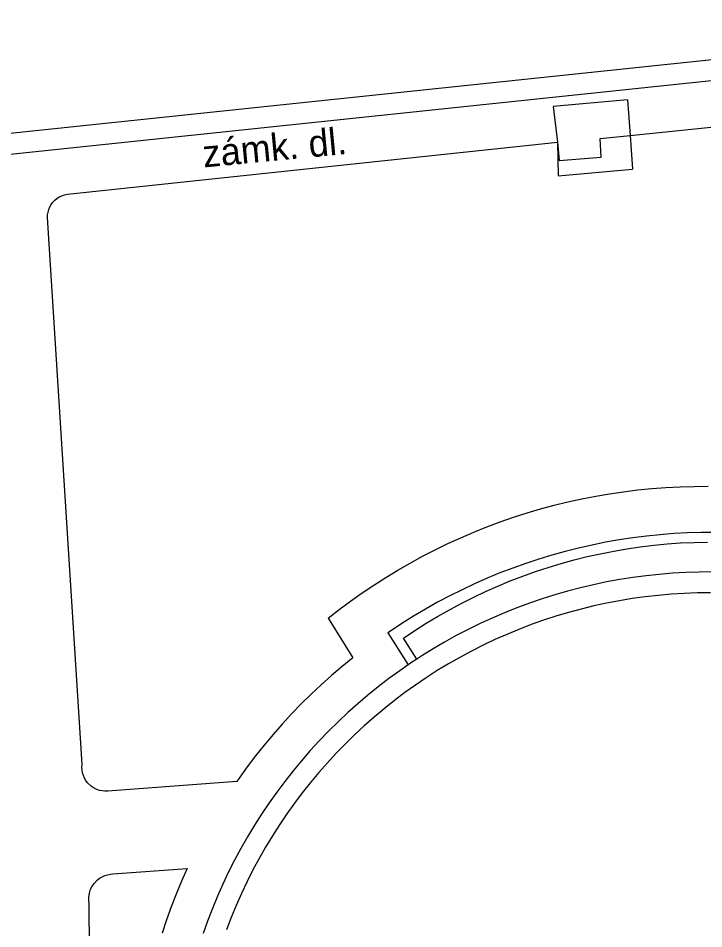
# Model space of a CAD drawing. Extents: x -539515 to -538098, y -1182060 to -1180157.
# Drawn here: x -539326.9 to -539310.4, y -1181191.92 to -1181170.02 of the extents above; entities that cross this region are included whole.
import ezdxf

# ---------------------------------------------------------------- set-up
doc = ezdxf.new("R2010")
doc.units = 0
for name, color, linetype in [('Vrstva 1', 7, 'Continuous'), ('Vrstva 13', 7, 'Continuous'), ('Vrstva 40', 7, 'Continuous')]:
    doc.layers.add(name, color=color, linetype=linetype)

msp = doc.modelspace()

# ---------------------------------------------------------------- linework, layer by layer
at = {"layer": 'Vrstva 1'}
for p, q in [((-539331.77, -1181173.271), (-539300.782, -1181170.015)), ((-539311.786, -1181183.428), (-539312.104, -1181183.47)), ((-539311.467, -1181183.394), (-539311.786, -1181183.428)), ((-539311.147, -1181183.368), (-539311.467, -1181183.394)), ((-539310.826, -1181183.349), (-539311.147, -1181183.368)), ((-539310.505, -1181183.339), (-539310.826, -1181183.349)), ((-539310.184, -1181183.337), (-539310.505, -1181183.339)), ((-539313.051, -1181183.643), (-539313.364, -1181183.716)), ((-539312.737, -1181183.577), (-539313.051, -1181183.643)), ((-539312.421, -1181183.519), (-539312.737, -1181183.577)), ((-539312.104, -1181183.47), (-539312.421, -1181183.519)), ((-539313.674, -1181183.797), (-539313.983, -1181183.886)), ((-539313.364, -1181183.716), (-539313.674, -1181183.797)), ((-539311.18, -1181183.871), (-539311.493, -1181183.899)), ((-539310.866, -1181183.852), (-539311.18, -1181183.871)), ((-539310.551, -1181183.84), (-539310.866, -1181183.852)), ((-539310.236, -1181183.837), (-539310.551, -1181183.84)), ((-539314.593, -1181184.087), (-539314.894, -1181184.199)), ((-539314.289, -1181183.983), (-539314.593, -1181184.087)), ((-539313.983, -1181183.886), (-539314.289, -1181183.983)), ((-539312.737, -1181184.087), (-539313.045, -1181184.154)), ((-539312.428, -1181184.028), (-539312.737, -1181184.087)), ((-539312.118, -1181183.977), (-539312.428, -1181184.028)), ((-539311.806, -1181183.934), (-539312.118, -1181183.977)), ((-539311.493, -1181183.899), (-539311.806, -1181183.934)), ((-539315.192, -1181184.318), (-539315.487, -1181184.445)), ((-539314.894, -1181184.199), (-539315.192, -1181184.318)), ((-539313.655, -1181184.311), (-539313.956, -1181184.401)), ((-539313.351, -1181184.229), (-539313.655, -1181184.311)), ((-539313.045, -1181184.154), (-539313.351, -1181184.229)), ((-539315.487, -1181184.445), (-539315.779, -1181184.578)), ((-539314.255, -1181184.499), (-539314.552, -1181184.604)), ((-539313.956, -1181184.401), (-539314.255, -1181184.499)), ((-539316.067, -1181184.72), (-539316.352, -1181184.868)), ((-539315.779, -1181184.578), (-539316.067, -1181184.72)), ((-539314.846, -1181184.717), (-539315.137, -1181184.837)), ((-539314.552, -1181184.604), (-539314.846, -1181184.717)), ((-539316.352, -1181184.868), (-539316.633, -1181185.023)), ((-539315.424, -1181184.965), (-539315.709, -1181185.1)), ((-539315.137, -1181184.837), (-539315.424, -1181184.965)), ((-539316.91, -1181185.185), (-539317.183, -1181185.354)), ((-539316.633, -1181185.023), (-539316.91, -1181185.185)), ((-539315.709, -1181185.1), (-539315.99, -1181185.242)), ((-539317.183, -1181185.354), (-539317.302, -1181185.432)), ((-539316.267, -1181185.391), (-539316.54, -1181185.547)), ((-539315.99, -1181185.242), (-539316.267, -1181185.391)), ((-539317.51, -1181185.57), (-539317.715, -1181185.713)), ((-539317.451, -1181185.53), (-539317.51, -1181185.57)), ((-539317.302, -1181185.432), (-539317.451, -1181185.53)), ((-539316.54, -1181185.547), (-539316.809, -1181185.71)), ((-539317.715, -1181185.713), (-539317.975, -1181185.902)), ((-539316.809, -1181185.71), (-539317.074, -1181185.88)), ((-539317.975, -1181185.902), (-539318.23, -1181186.097)), ((-539317.335, -1181186.056), (-539317.591, -1181186.24)), ((-539317.074, -1181185.88), (-539317.335, -1181186.056)), ((-539318.23, -1181186.097), (-539318.479, -1181186.299)), ((-539317.591, -1181186.24), (-539317.842, -1181186.429)), ((-539318.724, -1181186.507), (-539318.963, -1181186.721)), ((-539318.479, -1181186.299), (-539318.724, -1181186.507)), ((-539317.842, -1181186.429), (-539318.089, -1181186.625)), ((-539318.963, -1181186.721), (-539319.197, -1181186.94)), ((-539318.089, -1181186.625), (-539318.33, -1181186.827)), ((-539319.197, -1181186.94), (-539319.426, -1181187.166)), ((-539318.33, -1181186.827), (-539318.566, -1181187.035)), ((-539319.426, -1181187.166), (-539319.649, -1181187.397)), ((-539318.566, -1181187.035), (-539318.797, -1181187.249)), ((-539318.797, -1181187.249), (-539319.022, -1181187.469)), ((-539319.649, -1181187.397), (-539319.866, -1181187.634)), ((-539319.022, -1181187.469), (-539319.242, -1181187.694)), ((-539319.866, -1181187.634), (-539320.077, -1181187.876)), ((-539319.242, -1181187.694), (-539319.455, -1181187.925)), ((-539320.077, -1181187.876), (-539320.281, -1181188.123)), ((-539319.455, -1181187.925), (-539319.663, -1181188.162)), ((-539320.281, -1181188.123), (-539320.48, -1181188.375)), ((-539319.663, -1181188.162), (-539319.865, -1181188.403)), ((-539320.48, -1181188.375), (-539320.672, -1181188.632)), ((-539319.865, -1181188.403), (-539320.061, -1181188.65)), ((-539320.672, -1181188.632), (-539320.858, -1181188.894)), ((-539320.061, -1181188.65), (-539320.25, -1181188.901)), ((-539320.858, -1181188.894), (-539321.037, -1181189.16)), ((-539320.25, -1181188.901), (-539320.433, -1181189.158)), ((-539321.037, -1181189.16), (-539321.21, -1181189.431)), ((-539320.433, -1181189.158), (-539320.609, -1181189.418)), ((-539321.21, -1181189.431), (-539321.376, -1181189.706)), ((-539320.609, -1181189.418), (-539320.778, -1181189.684)), ((-539321.376, -1181189.706), (-539321.535, -1181189.985)), ((-539320.778, -1181189.684), (-539320.941, -1181189.953)), ((-539321.535, -1181189.985), (-539321.687, -1181190.268)), ((-539320.941, -1181189.953), (-539321.097, -1181190.227)), ((-539321.097, -1181190.227), (-539321.246, -1181190.504)), ((-539321.687, -1181190.268), (-539321.831, -1181190.554)), ((-539321.831, -1181190.554), (-539321.969, -1181190.844)), ((-539321.246, -1181190.504), (-539321.388, -1181190.785)), ((-539321.969, -1181190.844), (-539322.099, -1181191.138)), ((-539321.388, -1181190.785), (-539321.522, -1181191.069)), ((-539321.522, -1181191.069), (-539321.649, -1181191.357)), ((-539322.099, -1181191.138), (-539322.222, -1181191.434)), ((-539322.222, -1181191.434), (-539322.338, -1181191.734)), ((-539321.649, -1181191.357), (-539321.769, -1181191.648)), ((-539322.338, -1181191.734), (-539322.446, -1181192.036)), ((-539321.769, -1181191.648), (-539321.882, -1181191.942))]:
    msp.add_line(p, q, dxfattribs=at)
msp.add_lwpolyline([(-539332.21, -1181173.82), (-539303.652, -1181170.82)], dxfattribs=at)
at = {"layer": 'Vrstva 13'}
for p, q in [((-539312.23, -1181171.98), (-539314.02, -1181172.14)), ((-539312.23, -1181171.98), (-539312.168, -1181172.836)), ((-539312.87, -1181173.36), (-539312.89, -1181172.91)), ((-539312.168, -1181172.836), (-539312.11, -1181173.65)), ((-539325.71, -1181174.25), (-539313.92, -1181173)), ((-539313.88, -1181173.44), (-539312.87, -1181173.36)), ((-539313.9, -1181173.81), (-539312.11, -1181173.65)), ((-539325.36, -1181187.97), (-539326.19, -1181174.81)), ((-539319.44, -1181184.45), (-539318.844, -1181185.399)), ((-539318, -1181184.8), (-539317.51, -1181185.57)), ((-539317.302, -1181185.432), (-539317.623, -1181184.926)), ((-539321.635, -1181188.38), (-539324.74, -1181188.61)), ((-539324.62, -1181190.6), (-539322.827, -1181190.472)), ((-539325.16, -1181193.67), (-539325.19, -1181191.31))]:
    msp.add_line(p, q, dxfattribs=at)
for points in [[(-539312.168, -1181172.836), (-539303.54, -1181171.95)], [(-539314.02, -1181172.14), (-539313.92, -1181173), (-539313.9, -1181173.81)], [(-539312.89, -1181172.91), (-539312.168, -1181172.836)], [(-539313.92, -1181173), (-539313.88, -1181173.44)], [(-539326.19, -1181174.81), (-539326.187, -1181174.744), (-539326.177, -1181174.678), (-539326.158, -1181174.614), (-539326.133, -1181174.553), (-539326.099, -1181174.495), (-539326.06, -1181174.442), (-539326.01, -1181174.39), (-539325.962, -1181174.351), (-539325.906, -1181174.315), (-539325.847, -1181174.286), (-539325.784, -1181174.265), (-539325.71, -1181174.25)], [(-539319.44, -1181184.45), (-539319.172, -1181184.24), (-539318.898, -1181184.037), (-539318.62, -1181183.841), (-539318.338, -1181183.65), (-539318.051, -1181183.467), (-539317.759, -1181183.29), (-539317.464, -1181183.121), (-539317.165, -1181182.958), (-539316.862, -1181182.802), (-539316.556, -1181182.653), (-539316.246, -1181182.512), (-539315.933, -1181182.378), (-539315.617, -1181182.252), (-539315.298, -1181182.132), (-539314.976, -1181182.021), (-539314.651, -1181181.917), (-539314.325, -1181181.82), (-539313.996, -1181181.732), (-539313.665, -1181181.651), (-539313.333, -1181181.578), (-539312.998, -1181181.512), (-539312.663, -1181181.455), (-539312.326, -1181181.405), (-539311.988, -1181181.364), (-539311.649, -1181181.33), (-539311.309, -1181181.304), (-539310.969, -1181181.287), (-539310.629, -1181181.277), (-539310.288, -1181181.275)], [(-539310.121, -1181182.386), (-539310.453, -1181182.388), (-539310.785, -1181182.397), (-539311.116, -1181182.415), (-539311.447, -1181182.441), (-539311.776, -1181182.474), (-539312.106, -1181182.516), (-539312.434, -1181182.566), (-539312.76, -1181182.623), (-539313.085, -1181182.688), (-539313.409, -1181182.761), (-539313.731, -1181182.842), (-539314.05, -1181182.931), (-539314.368, -1181183.027), (-539314.683, -1181183.131), (-539314.995, -1181183.242)], [(-539317.623, -1181184.926), (-539317.353, -1181184.746), (-539317.079, -1181184.572), (-539316.801, -1181184.405), (-539316.519, -1181184.246), (-539316.233, -1181184.093), (-539315.943, -1181183.947), (-539315.65, -1181183.808), (-539315.353, -1181183.677), (-539315.054, -1181183.553), (-539314.751, -1181183.437), (-539314.446, -1181183.328), (-539314.138, -1181183.226), (-539313.827, -1181183.133), (-539313.514, -1181183.046), (-539313.2, -1181182.968), (-539312.883, -1181182.897), (-539312.565, -1181182.835), (-539312.245, -1181182.78), (-539311.924, -1181182.733), (-539311.602, -1181182.694), (-539311.28, -1181182.663), (-539310.956, -1181182.639), (-539310.632, -1181182.624), (-539310.308, -1181182.617)], [(-539314.995, -1181183.242), (-539315.305, -1181183.361), (-539315.611, -1181183.488), (-539315.915, -1181183.622), (-539316.215, -1181183.763), (-539316.512, -1181183.911), (-539316.805, -1181184.066), (-539317.094, -1181184.229), (-539317.379, -1181184.398), (-539317.66, -1181184.574), (-539317.937, -1181184.757), (-539318, -1181184.8)], [(-539318.844, -1181185.399), (-539319.102, -1181185.609), (-539319.356, -1181185.825), (-539319.604, -1181186.048), (-539319.847, -1181186.276), (-539320.084, -1181186.51), (-539320.315, -1181186.75), (-539320.541, -1181186.995), (-539320.761, -1181187.245), (-539320.974, -1181187.501), (-539321.182, -1181187.762), (-539321.383, -1181188.027), (-539321.578, -1181188.298), (-539321.635, -1181188.38)], [(-539324.74, -1181188.61), (-539324.808, -1181188.611), (-539324.876, -1181188.605), (-539324.942, -1181188.59), (-539325.006, -1181188.568), (-539325.068, -1181188.538), (-539325.14, -1181188.49), (-539325.225, -1181188.409), (-539325.266, -1181188.355), (-539325.3, -1181188.297), (-539325.327, -1181188.234), (-539325.347, -1181188.169), (-539325.359, -1181188.102), (-539325.363, -1181188.034), (-539325.36, -1181187.97)], [(-539325.19, -1181191.31), (-539325.198, -1181191.241), (-539325.199, -1181191.172), (-539325.191, -1181191.102), (-539325.175, -1181191.035), (-539325.152, -1181190.969), (-539325.121, -1181190.907), (-539325.07, -1181190.83), (-539324.99, -1181190.746), (-539324.935, -1181190.704), (-539324.875, -1181190.668), (-539324.812, -1181190.64), (-539324.746, -1181190.619), (-539324.677, -1181190.605), (-539324.62, -1181190.6)], [(-539322.827, -1181190.472), (-539322.962, -1181190.776), (-539323.091, -1181191.084), (-539323.212, -1181191.394), (-539323.325, -1181191.708), (-539323.431, -1181192.024)]]:
    msp.add_lwpolyline(points, dxfattribs=at)

# ---------------------------------------------------------------- texts
at = {"layer": 'Vrstva 40'}
msp.add_text('zámk. dl.', height=0.65, rotation=5.4216, dxfattribs=at).set_placement((-539322.428, -1181173.606))

doc.saveas('drawing.dxf')
